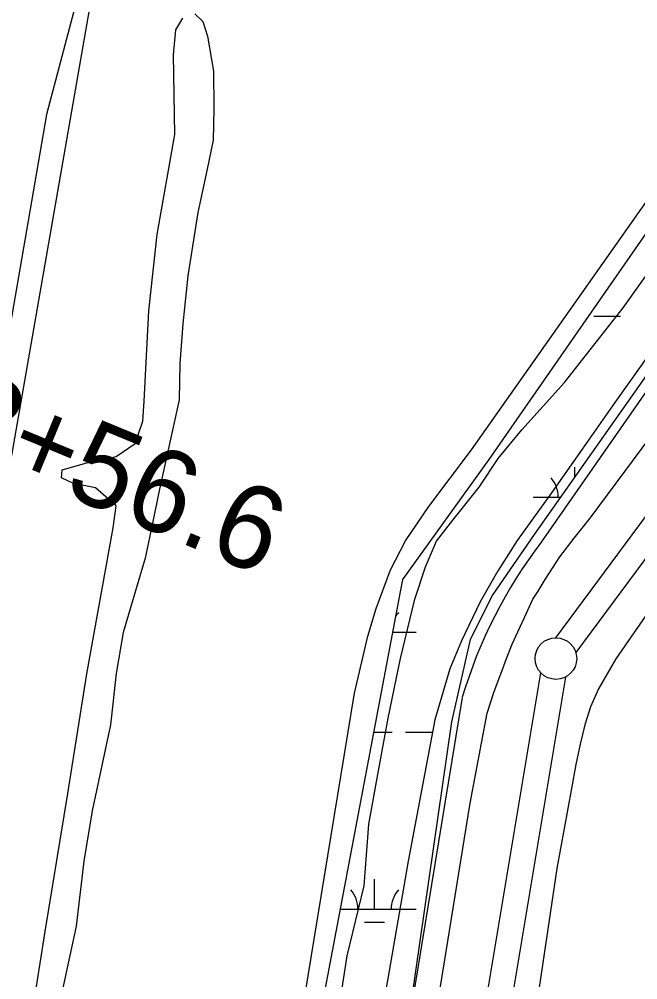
# Model space of a CAD drawing. Extents: x 3535183 to 3573198, y 534952 to 560562.
# Drawn here: x 3559421 to 3560164, y 552843 to 553996 of the extents above; entities that cross this region are included whole.
import ezdxf

# ---------------------------------------------------------------- set-up
doc = ezdxf.new("R2010")
doc.units = 0
for name, color, linetype in [('V-LEVE-TOET', 7, 'Continuous'), ('V-ROAD-CNTR', 7, 'Continuous'), ('V-SITE-VEGE', 7, 'Continuous'), ('V-SURV-IDEN', 7, 'Continuous'), ('V-SURV-LINE', 7, 'Continuous'), ('V-TOPO-SHOR', 7, 'Continuous'), ('V-WETL-SWMP', 7, 'Continuous')]:
    doc.layers.add(name, color=color, linetype=linetype)

msp = doc.modelspace()

# ---------------------------------------------------------------- linework, layer by layer
at = {"layer": 'V-LEVE-TOET'}
for points in [[(3559654.9, 551232.9), (3559719.9, 551599.7), (3559774, 551914.2), (3559811.6, 552131.5), (3559830.1, 552252.8), (3559891, 552612.9), (3559962.3, 553055.5), (3559982.8, 553163.4), (3559990.7, 553188.3), (3559996.2, 553202.4), (3560001.1, 553215.8), (3560006.1, 553229.2), (3560012.8, 553246.4), (3560019.6, 553260.9), (3560027.5, 553278.3), (3560037.8, 553300.1), (3560043.9, 553309.9), (3560052.6, 553324), (3560069.9, 553351), (3560087.4, 553373.5), (3560106.3, 553397.5), (3560200.1, 553523.7), (3560386.9, 553784.5), (3560541.6, 554015.4)], [(3560719.5, 554010.8), (3560594, 553835.4), (3560431.3, 553617.8), (3560285.2, 553420.6), (3560179.5, 553290), (3560137.3, 553228.5), (3560116.4, 553192.6), (3560106.9, 553171.2), (3560099.9, 553149.5), (3560094.3, 553126.3), (3560089.3, 553101.8), (3560084, 553073), (3560066.3, 552976.9), (3560026.7, 552710.1)]]:
    msp.add_lwpolyline(points, dxfattribs=at)
at = {"layer": 'V-ROAD-CNTR'}
for points in [[(3561852.6, 555848.1), (3560733.6, 554353.8), (3560047.7, 553368.8)], [(3559953, 553182.4), (3559790.2, 552189.2), (3559420.8, 550030), (3559317.1, 549177.6), (3559197.8, 548284.7)]]:
    msp.add_lwpolyline(points, dxfattribs=at)
msp.add_arc((3560506.9, 553018.1), 577.8, 142.6218, 163.4722, dxfattribs=at)
at = {"layer": 'V-SITE-VEGE'}
for points in [[(3559396.4, 554299.3), (3559504.4, 554661.2), (3559521, 554685.4), (3559535.9, 554692.9), (3559568.4, 554692), (3559589.3, 554682.2), (3559606.4, 554661.2), (3559610.4, 554638.8), (3559569.2, 554375.3), (3559406.2, 553440.7)], [(3560433.6, 554009.7), (3560440.6, 553993.3), (3560440.9, 553970.5), (3560434.1, 553944), (3560406.3, 553895.5), (3560366.9, 553847.9), (3560327.9, 553800.9), (3560282.6, 553743.9), (3560226.3, 553666.8), (3560169.6, 553583.4), (3560136.2, 553536.4), (3560096.8, 553480.5), (3560060, 553428), (3560018.8, 553370.6), (3559995.1, 553333.4), (3559974.4, 553297.2), (3559951.9, 553250.2), (3559937.9, 553216.7), (3559920.2, 553155.5), (3559887.9, 552985.7), (3559808.6, 552526.2), (3559671.4, 551710.3), (3559537.1, 550845.1)], [(3559401.4, 552584.5), (3559427.3, 552741.6), (3559452.5, 552901.4), (3559479.7, 553067), (3559502.3, 553210.5), (3559534.1, 553385.9), (3559537.5, 553412.5), (3559512.8, 553434), (3559486.2, 553439.3), (3559471.9, 553445.9), (3559472.6, 553455.6), (3559502.5, 553464), (3559537.7, 553471.6), (3559560.5, 553487.2), (3559569.6, 553513.8), (3559571, 553537.8), (3559576.6, 553646.3), (3559586.7, 553737.9), (3559607.9, 553858), (3559606.3, 553953.6), (3559609, 553983.5), (3559617.5, 553997.7)], [(3559631.8, 554002.9), (3559641.5, 553993.7), (3559647.3, 553976.2), (3559654.3, 553933.9), (3559654.8, 553889.1), (3559654, 553851.4), (3559646.7, 553816.3), (3559635.5, 553764.4), (3559623.5, 553688.4), (3559617.5, 553630.6), (3559614.1, 553583.2), (3559613.3, 553539.6), (3559589.5, 553432.5), (3559581.6, 553393.5), (3559572.3, 553349.4), (3559546, 553260.4), (3559537.4, 553211.1), (3559530.7, 553149.4), (3559508.9, 553046.1), (3559498.9, 552985.7), (3559489.6, 552907.8), (3559471.1, 552822.7)], [(3559525, 551351.5), (3559656.2, 552167.1), (3559823.6, 553187.5), (3559839.5, 553255.8), (3559849.7, 553289), (3559867, 553335.7), (3559884.7, 553370.3), (3559912.8, 553411.7), (3559964.2, 553479.5), (3560185.6, 553793.9), (3560334.9, 553968.2), (3560353.9, 553978.2), (3560371.2, 554006.2)]]:
    msp.add_lwpolyline(points, dxfattribs=at)
at = {"layer": 'V-SURV-LINE'}
for points in [[(3560065.1, 553254), (3560835.1, 554293)], [(3560859.2, 554275.1), (3560089.2, 553236.1)], [(3559767.5, 551533.7), (3560047.2, 553211.7)], [(3560076.8, 553206.8), (3559797.1, 551528.8)]]:
    msp.add_lwpolyline(points, dxfattribs=at)
msp.add_circle((3560065.3, 553229), 25, dxfattribs=at)
at = {"layer": 'V-TOPO-SHOR'}
msp.add_lwpolyline([(3559796.3, 552753.1), (3559815, 552872), (3559835.3, 552956.3), (3559840.9, 553030.3), (3559851.5, 553089.7), (3559864.1, 553157.5), (3559878.9, 553228.9), (3559896, 553300.1), (3559908.8, 553339), (3559922.1, 553370.1), (3559941.7, 553395.1), (3559973.2, 553434.9), (3559996, 553469.2), (3560024.4, 553503.7), (3560075.8, 553560.5), (3560146.2, 553649.9), (3560210.6, 553740.3)], dxfattribs=at)
at = {"layer": 'V-WETL-SWMP'}
for p, q in [((3560110.7, 553639.8), (3560142.7, 553639.8)), ((3560088.1, 553447.5), (3560088.1, 553458.6)), ((3560038.1, 553422.6), (3560070.5, 553422.6)), ((3559869.6, 553260.7), (3559897.6, 553260.7)), ((3559846.8, 553140.7), (3559868.8, 553140.7)), ((3559884.8, 553140.7), (3559916.8, 553140.7)), ((3559847.6, 552928.1), (3559847.6, 552964.1)), ((3559806.6, 552928.1), (3559897.6, 552928.1)), ((3559835.6, 552912.6), (3559859.6, 552912.6))]:
    msp.add_line(p, q, dxfattribs=at)
for points in [[(3559282.9, 553850.6), (3559458.5, 554413.2), (3559490, 554444.7), (3559530.5, 554444.7), (3559562, 554431.2), (3559539.5, 554206.2), (3559454, 553882.1), (3559350.5, 553283.5)], [(3559526, 551285.2), (3559697, 552239.4), (3559769, 552729.9), (3559881.6, 553324), (3559985.1, 553468.1), (3560313.6, 553940.7), (3560358.6, 553985.7), (3560385.6, 553990.2), (3560408.1, 553981.2), (3560421.6, 553963.2), (3560435.2, 553940.7), (3560417.1, 553913.7), (3560039.1, 553378.1), (3559989.6, 553306), (3559962.6, 553252), (3559940.1, 553153), (3559859, 552590.4), (3559809.5, 552329.4), (3559782.5, 552216.9), (3559764.5, 552171.8), (3559755.5, 552131.3), (3559755.5, 552045.8), (3559607, 551186.2)]]:
    msp.add_lwpolyline(points, dxfattribs=at)
for centre, start, end in [((3560032.8, 553423.1), 359.2282, 40.7718), ((3559902.9, 553261.2), 139.2282, 147.0424), ((3559792.4, 552928.5), 359.2282, 40.7718), ((3559902.9, 552928.5), 139.2282, 180.7718)]:
    msp.add_arc(centre, 35.2, start, end, dxfattribs=at)

# ---------------------------------------------------------------- texts
at = {"layer": 'V-SURV-IDEN'}
msp.add_text('53+56.6', height=100, rotation=337.4992, dxfattribs=at).set_placement((3559262.8, 553513.7))

doc.saveas('drawing.dxf')
